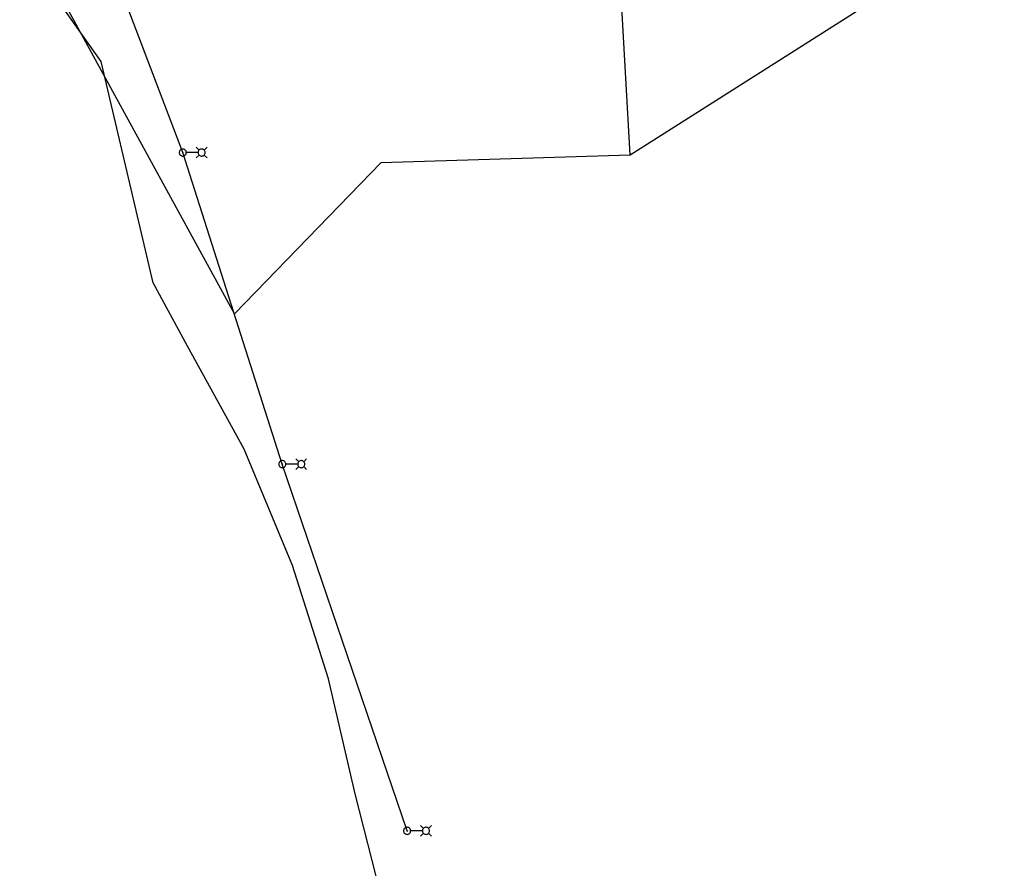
# Model space of a CAD drawing. Extents: x 596028 to 606371, y 330010 to 403088.
# Drawn here: x 602542 to 603150, y 386811 to 387333 of the extents above; entities that cross this region are included whole.
import ezdxf

# ---------------------------------------------------------------- set-up
doc = ezdxf.new("R2010")
doc.units = 0
for name, color, linetype in [('E_FTMS_Conduit', 7, 'Continuous'), ('E_LTG', 7, 'Continuous'), ('E_LTG_CID', 7, 'Continuous'), ('E_UTL_FO_UG_QWEST', 7, 'Continuous')]:
    doc.layers.add(name, color=color, linetype=linetype)

msp = doc.modelspace()

# ---------------------------------------------------------------- linework, layer by layer
at = {"layer": 'E_FTMS_Conduit'}
for points in [[(602674.18, 387152.33), (602565.04, 387352.35), (602542.2, 387505.3), (602593.17, 387593.95), (602575.82, 387665.33), (602571.75, 387712.35), (602632.61, 387938.09)], [(602917.68, 387250.27), (602893.65, 387674.81), (603072.52, 387683.48)], [(602674.18, 387152.33), (602764.52, 387245.46), (602917.68, 387250.27), (603082.4, 387355.03), (603149.53, 387582.78)]]:
    msp.add_lwpolyline(points, dxfattribs=at)
at = {"layer": 'E_LTG'}
for points in [[(602652.54, 387253.13), (602650.76, 387254.91)], [(602655.58, 387253.13), (602657.36, 387254.91)], [(602644.63, 387251.61), (602644.59, 387252.02), (602644.48, 387252.42), (602644.29, 387252.78), (602644.03, 387253.11), (602643.72, 387253.38), (602643.36, 387253.59), (602642.97, 387253.72), (602642.56, 387253.78), (602642.15, 387253.76), (602641.74, 387253.66), (602641.37, 387253.49), (602641.03, 387253.25), (602640.75, 387252.95), (602640.52, 387252.6), (602640.37, 387252.22), (602640.29, 387251.81), (602640.29, 387251.4), (602640.37, 387250.99), (602640.52, 387250.61), (602640.75, 387250.26), (602641.03, 387249.96), (602641.37, 387249.72), (602641.74, 387249.55), (602642.15, 387249.45), (602642.56, 387249.43), (602642.97, 387249.49), (602643.36, 387249.63), (602643.72, 387249.84), (602644.03, 387250.11), (602644.29, 387250.43), (602644.48, 387250.8), (602644.59, 387251.2), (602644.63, 387251.61)], [(602642.62, 387251.61), (602642.62, 387251.64), (602642.61, 387251.67), (602642.6, 387251.7), (602642.58, 387251.72), (602642.55, 387251.74), (602642.53, 387251.76), (602642.5, 387251.77), (602642.46, 387251.77), (602642.43, 387251.77), (602642.4, 387251.76), (602642.37, 387251.75), (602642.35, 387251.73), (602642.33, 387251.71), (602642.31, 387251.68), (602642.3, 387251.65), (602642.29, 387251.62), (602642.29, 387251.59), (602642.3, 387251.56), (602642.31, 387251.53), (602642.33, 387251.5), (602642.35, 387251.48), (602642.37, 387251.46), (602642.4, 387251.45), (602642.43, 387251.44), (602642.46, 387251.44), (602642.5, 387251.45), (602642.53, 387251.46), (602642.55, 387251.47), (602642.58, 387251.49), (602642.6, 387251.52), (602642.61, 387251.55), (602642.62, 387251.58), (602642.62, 387251.61)], [(602651.85, 387251.61), (602644.67, 387251.61)], [(602652.54, 387250.09), (602650.76, 387248.31)], [(602656.24, 387251.61), (602656.2, 387252.02), (602656.08, 387252.42), (602655.89, 387252.78), (602655.63, 387253.11), (602655.32, 387253.38), (602654.96, 387253.59), (602654.57, 387253.72), (602654.16, 387253.78), (602653.75, 387253.76), (602653.35, 387253.66), (602652.97, 387253.49), (602652.63, 387253.25), (602652.35, 387252.95), (602652.13, 387252.6), (602651.97, 387252.22), (602651.89, 387251.81), (602651.89, 387251.4), (602651.97, 387250.99), (602652.13, 387250.61), (602652.35, 387250.26), (602652.63, 387249.96), (602652.97, 387249.72), (602653.35, 387249.55), (602653.75, 387249.45), (602654.16, 387249.43), (602654.57, 387249.49), (602654.96, 387249.63), (602655.32, 387249.84), (602655.63, 387250.11), (602655.89, 387250.43), (602656.08, 387250.8), (602656.2, 387251.2), (602656.24, 387251.61)], [(602655.58, 387250.09), (602657.36, 387248.31)], [(602705.87, 387059.97), (602705.83, 387060.38), (602705.71, 387060.78), (602705.52, 387061.15), (602705.27, 387061.47), (602704.95, 387061.74), (602704.59, 387061.95), (602704.2, 387062.08), (602703.79, 387062.14), (602703.38, 387062.12), (602702.98, 387062.02), (602702.6, 387061.85), (602702.27, 387061.61), (602701.98, 387061.31), (602701.76, 387060.97), (602701.6, 387060.58), (602701.53, 387060.18), (602701.53, 387059.76), (602701.6, 387059.36), (602701.76, 387058.97), (602701.98, 387058.62), (602702.27, 387058.32), (602702.6, 387058.08), (602702.98, 387057.91), (602703.38, 387057.82), (602703.79, 387057.8), (602704.2, 387057.85), (602704.59, 387057.99), (602704.95, 387058.2), (602705.27, 387058.47), (602705.52, 387058.79), (602705.71, 387059.16), (602705.83, 387059.56), (602705.87, 387059.97)], [(602713.77, 387061.49), (602711.99, 387063.27)], [(602717.47, 387059.97), (602717.43, 387060.38), (602717.31, 387060.78), (602717.12, 387061.15), (602716.87, 387061.47), (602716.56, 387061.74), (602716.2, 387061.95), (602715.81, 387062.08), (602715.4, 387062.14), (602714.98, 387062.12), (602714.58, 387062.02), (602714.21, 387061.85), (602713.87, 387061.61), (602713.58, 387061.31), (602713.36, 387060.97), (602713.21, 387060.58), (602713.13, 387060.18), (602713.13, 387059.76), (602713.21, 387059.36), (602713.36, 387058.97), (602713.58, 387058.62), (602713.87, 387058.32), (602714.21, 387058.08), (602714.58, 387057.91), (602714.98, 387057.82), (602715.4, 387057.8), (602715.81, 387057.85), (602716.2, 387057.99), (602716.56, 387058.2), (602716.87, 387058.47), (602717.12, 387058.79), (602717.31, 387059.16), (602717.43, 387059.56), (602717.47, 387059.97)], [(602716.82, 387061.49), (602718.6, 387063.27)], [(602703.86, 387059.97), (602703.85, 387060), (602703.85, 387060.03), (602703.83, 387060.06), (602703.81, 387060.08), (602703.79, 387060.1), (602703.76, 387060.12), (602703.73, 387060.13), (602703.7, 387060.13), (602703.67, 387060.13), (602703.64, 387060.13), (602703.61, 387060.11), (602703.58, 387060.09), (602703.56, 387060.07), (602703.54, 387060.05), (602703.53, 387060.02), (602703.53, 387059.98), (602703.53, 387059.95), (602703.53, 387059.92), (602703.54, 387059.89), (602703.56, 387059.87), (602703.58, 387059.84), (602703.61, 387059.82), (602703.64, 387059.81), (602703.67, 387059.8), (602703.7, 387059.8), (602703.73, 387059.81), (602703.76, 387059.82), (602703.79, 387059.83), (602703.81, 387059.85), (602703.83, 387059.88), (602703.85, 387059.91), (602703.85, 387059.94), (602703.86, 387059.97)], [(602713.08, 387059.97), (602705.9, 387059.97)], [(602713.77, 387058.45), (602711.99, 387056.67)], [(602716.82, 387058.45), (602718.6, 387056.67)], [(602782.61, 386834.45), (602782.57, 386834.86), (602782.45, 386835.26), (602782.26, 386835.63), (602782.01, 386835.95), (602781.69, 386836.23), (602781.34, 386836.43), (602780.94, 386836.57), (602780.54, 386836.63), (602780.12, 386836.61), (602779.72, 386836.51), (602779.34, 386836.34), (602779.01, 386836.1), (602778.72, 386835.8), (602778.5, 386835.45), (602778.34, 386835.07), (602778.27, 386834.66), (602778.27, 386834.25), (602778.34, 386833.84), (602778.5, 386833.46), (602778.72, 386833.11), (602779.01, 386832.81), (602779.34, 386832.57), (602779.72, 386832.4), (602780.12, 386832.3), (602780.54, 386832.28), (602780.94, 386832.34), (602781.34, 386832.47), (602781.69, 386832.68), (602782.01, 386832.95), (602782.26, 386833.28), (602782.45, 386833.64), (602782.57, 386834.04), (602782.61, 386834.45)], [(602790.51, 386835.98), (602788.74, 386837.75)], [(602794.21, 386834.45), (602794.17, 386834.86), (602794.05, 386835.26), (602793.87, 386835.63), (602793.61, 386835.95), (602793.3, 386836.23), (602792.94, 386836.43), (602792.55, 386836.57), (602792.14, 386836.63), (602791.73, 386836.61), (602791.32, 386836.51), (602790.95, 386836.34), (602790.61, 386836.1), (602790.32, 386835.8), (602790.1, 386835.45), (602789.95, 386835.07), (602789.87, 386834.66), (602789.87, 386834.25), (602789.95, 386833.84), (602790.1, 386833.46), (602790.32, 386833.11), (602790.61, 386832.81), (602790.95, 386832.57), (602791.32, 386832.4), (602791.73, 386832.3), (602792.14, 386832.28), (602792.55, 386832.34), (602792.94, 386832.47), (602793.3, 386832.68), (602793.61, 386832.95), (602793.87, 386833.28), (602794.05, 386833.64), (602794.17, 386834.04), (602794.21, 386834.45)], [(602793.56, 386835.98), (602795.34, 386837.75)], [(602780.6, 386834.45), (602780.6, 386834.48), (602780.59, 386834.51), (602780.57, 386834.54), (602780.55, 386834.57), (602780.53, 386834.59), (602780.5, 386834.6), (602780.47, 386834.61), (602780.44, 386834.62), (602780.41, 386834.62), (602780.38, 386834.61), (602780.35, 386834.6), (602780.32, 386834.58), (602780.3, 386834.56), (602780.28, 386834.53), (602780.27, 386834.5), (602780.27, 386834.47), (602780.27, 386834.44), (602780.27, 386834.41), (602780.28, 386834.38), (602780.3, 386834.35), (602780.32, 386834.33), (602780.35, 386834.31), (602780.38, 386834.3), (602780.41, 386834.29), (602780.44, 386834.29), (602780.47, 386834.29), (602780.5, 386834.3), (602780.53, 386834.32), (602780.55, 386834.34), (602780.57, 386834.36), (602780.59, 386834.39), (602780.6, 386834.42), (602780.6, 386834.45)], [(602789.82, 386834.45), (602782.64, 386834.45)], [(602790.51, 386832.93), (602788.74, 386831.15)], [(602793.56, 386832.93), (602795.34, 386831.15)]]:
    msp.add_lwpolyline(points, dxfattribs=at)
at = {"layer": 'E_LTG_CID'}
msp.add_lwpolyline([(602780.43, 386834.45), (602703.69, 387059.97), (602642.46, 387251.61), (602572.29, 387436.05)], dxfattribs=at)
at = {"layer": 'E_UTL_FO_UG_QWEST'}
msp.add_lwpolyline([(602764.28, 386795.26), (602748.42, 386857.12), (602732.08, 386927.95), (602709.85, 386997.56), (602680.24, 387069.25), (602645.43, 387132.53), (602624.34, 387171.41), (602592.3, 387307.69), (602570.24, 387338.57)], dxfattribs=at)

doc.saveas('drawing.dxf')
